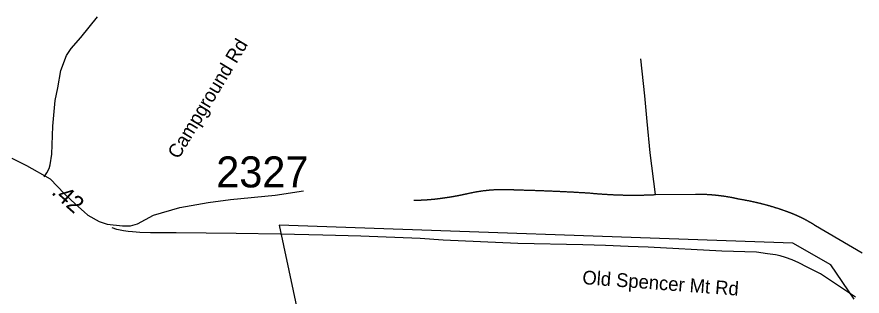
# Model space of a CAD drawing. Extents: x 1268485 to 1426702, y 514839 to 616766.
# Drawn here: x 1358151 to 1362176, y 574889 to 576218 of the extents above; entities that cross this region are included whole.
import ezdxf

# ---------------------------------------------------------------- set-up
doc = ezdxf.new("R2010")
doc.units = 0
for name, color, linetype in [('Old_Level_10', 7, 'Continuous'), ('Old_Level_17', 7, 'Continuous'), ('Old_Level_32', 7, 'Continuous'), ('Old_Level_35', 7, 'Continuous'), ('Old_Level_49', 7, 'Continuous'), ('Old_Level_8', 7, 'Continuous')]:
    doc.layers.add(name, color=color, linetype=linetype)

msp = doc.modelspace()

# ---------------------------------------------------------------- linework, layer by layer
at = {"layer": 'Old_Level_32'}
msp.add_lwpolyline([(1358127.829, 575545.485), (1358197.7, 575511.337), (1358309.11, 575447.034), (1358377.155, 575376.383), (1358430.053, 575326.657), (1358471.729, 575289.763), (1358489.034, 575273.627), (1358542.979, 575244.194), (1358580.74, 575231.429), (1358654.3, 575222.548), (1358691.673, 575222.548), (1358726.121, 575231.979), (1358802.491, 575274.257), (1358926.69, 575309.904), (1359061.261, 575335.007), (1359167.588, 575348.674), (1359380.322, 575370.003), (1359516.652, 575390.15)], dxfattribs=at)
at = {"layer": 'Old_Level_35'}
for p, q in [((1361192.734, 575372.045), (1361382.612, 575374.608)), ((1361953.375, 575224.613), (1362175.959, 575094.815))]:
    msp.add_line(p, q, dxfattribs=at)
for points in [[(1358280.79, 575457.142), (1358293.708, 575474.879), (1358305.498, 575495.897), (1358308.882, 575513.941), (1358317.596, 575564.692), (1358323.03, 575697.617), (1358333.385, 575820.699), (1358346.201, 575880.729), (1358360.247, 575962.955), (1358387.622, 576034.671), (1358409.767, 576067.941), (1358455.289, 576120.998), (1358535.157, 576218.398)], [(1361192.734, 575372.045), (1361166.795, 575570.433), (1361152.749, 575720.326), (1361141.676, 575842.794), (1361129.373, 575960.545), (1361122.401, 576018.882)], [(1360158.349, 575352.975), (1360159.989, 575353.18), (1360161.63, 575353.437), (1360163.27, 575353.642), (1360164.911, 575353.796), (1360166.551, 575354.052), (1360168.089, 575354.257), (1360169.729, 575354.513), (1360171.37, 575354.668), (1360173.01, 575354.923), (1360174.651, 575355.128), (1360176.291, 575355.385), (1360177.829, 575355.539), (1360179.469, 575355.795), (1360181.11, 575356), (1360182.75, 575356.256), (1360184.493, 575356.513), (1360186.133, 575356.666), (1360187.774, 575356.923), (1360189.414, 575357.179), (1360190.952, 575357.436), (1360192.593, 575357.692), (1360194.233, 575357.897), (1360195.873, 575358.102), (1360197.514, 575358.358), (1360199.154, 575358.614), (1360200.795, 575358.871), (1360202.333, 575359.127), (1360203.973, 575359.384), (1360205.613, 575359.64), (1360207.254, 575359.896), (1360208.894, 575360.101), (1360210.535, 575360.46), (1360212.175, 575360.665), (1360213.713, 575360.922), (1360215.353, 575361.178), (1360216.994, 575361.434), (1360218.634, 575361.742), (1360220.275, 575361.998), (1360221.71, 575362.254), (1360223.35, 575362.562), (1360224.991, 575362.818), (1360226.631, 575363.126), (1360228.272, 575363.382), (1360229.912, 575363.69), (1360231.45, 575363.946), (1360233.09, 575364.253), (1360234.731, 575364.51), (1360236.371, 575364.818), (1360238.012, 575365.074), (1360239.652, 575365.381), (1360241.292, 575365.689), (1360242.83, 575365.996), (1360244.471, 575366.253), (1360246.111, 575366.561), (1360247.752, 575366.868), (1360249.392, 575367.176), (1360251.032, 575367.483), (1360252.673, 575367.739), (1360254.108, 575368.047), (1360255.749, 575368.354), (1360257.389, 575368.714), (1360259.029, 575369.021), (1360260.67, 575369.329), (1360262.208, 575369.636), (1360263.848, 575369.995), (1360265.489, 575370.302), (1360267.129, 575370.61), (1360268.769, 575370.918), (1360270.205, 575371.225), (1360271.845, 575371.584), (1360273.486, 575371.943), (1360275.126, 575372.25), (1360276.766, 575372.558), (1360278.407, 575372.917), (1360280.047, 575373.276), (1360281.585, 575373.583), (1360283.226, 575373.942), (1360284.764, 575374.25), (1360286.404, 575374.608), (1360288.044, 575374.916), (1360289.582, 575375.326), (1360291.223, 575375.685), (1360292.863, 575375.993), (1360294.503, 575376.351), (1360296.041, 575376.711), (1360297.579, 575377.069), (1360299.22, 575377.428), (1360300.86, 575377.838), (1360302.501, 575378.146), (1360304.141, 575378.504), (1360305.576, 575378.864), (1360307.217, 575379.274), (1360308.857, 575379.632), (1360310.498, 575379.991), (1360312.138, 575380.35), (1360313.676, 575380.76), (1360315.214, 575381.119), (1360316.854, 575381.478), (1360318.495, 575381.888)], [(1360318.495, 575381.888), (1360320.545, 575382.247), (1360322.596, 575382.708), (1360324.749, 575383.067), (1360326.799, 575383.477), (1360328.85, 575383.887), (1360331.003, 575384.246), (1360332.951, 575384.605), (1360335.104, 575385.015), (1360337.154, 575385.374), (1360339.205, 575385.733), (1360341.358, 575386.143), (1360343.408, 575386.451), (1360345.459, 575386.809), (1360347.612, 575387.117), (1360349.765, 575387.424), (1360351.713, 575387.834), (1360353.866, 575388.142), (1360356.019, 575388.449), (1360357.967, 575388.757), (1360360.12, 575389.065), (1360362.273, 575389.372), (1360364.426, 575389.629), (1360366.374, 575389.936), (1360368.527, 575390.192), (1360370.578, 575390.5), (1360372.731, 575390.757), (1360374.781, 575391.013), (1360376.832, 575391.269), (1360378.985, 575391.525), (1360381.138, 575391.73), (1360383.291, 575391.987), (1360385.239, 575392.243), (1360387.392, 575392.5), (1360389.545, 575392.705), (1360391.596, 575392.961), (1360393.749, 575393.115), (1360395.799, 575393.371), (1360397.85, 575393.576), (1360400.003, 575393.73), (1360402.156, 575393.935), (1360404.206, 575394.14), (1360406.359, 575394.293), (1360408.512, 575394.448), (1360410.46, 575394.601), (1360412.613, 575394.806), (1360414.767, 575394.96), (1360416.92, 575395.114), (1360418.97, 575395.268), (1360421.123, 575395.37), (1360423.276, 575395.524), (1360425.224, 575395.626), (1360427.377, 575395.729), (1360429.53, 575395.883), (1360431.581, 575395.986), (1360433.734, 575396.088), (1360435.887, 575396.191), (1360438.04, 575396.241), (1360440.09, 575396.396), (1360442.244, 575396.446), (1360444.397, 575396.498), (1360446.345, 575396.549), (1360448.498, 575396.601), (1360450.651, 575396.703), (1360452.701, 575396.754), (1360454.854, 575396.806), (1360457.007, 575396.806), (1360459.16, 575396.857), (1360461.211, 575396.857), (1360463.364, 575396.857), (1360465.517, 575396.959), (1360467.465, 575396.959), (1360469.618, 575396.959), (1360471.771, 575396.959), (1360473.924, 575396.959), (1360475.975, 575396.959), (1360478.128, 575396.857), (1360480.281, 575396.857), (1360482.331, 575396.806), (1360484.484, 575396.806), (1360486.637, 575396.754), (1360488.79, 575396.703), (1360490.738, 575396.601), (1360492.891, 575396.601), (1360495.044, 575396.498), (1360497.095, 575396.446), (1360499.248, 575396.396), (1360501.401, 575396.293), (1360503.452, 575396.191), (1360505.605, 575396.139), (1360507.758, 575395.986), (1360509.911, 575395.934), (1360511.859, 575395.831), (1360514.012, 575395.678), (1360516.165, 575395.575), (1360518.215, 575395.421), (1360520.368, 575395.319), (1360522.521, 575395.114), (1360524.674, 575395.011), (1360526.725, 575394.858)], [(1360526.725, 575394.858), (1360530.211, 575394.755), (1360533.902, 575394.704), (1360537.49, 575394.601), (1360540.976, 575394.498), (1360544.667, 575394.448), (1360548.255, 575394.293), (1360551.844, 575394.243), (1360555.33, 575394.14), (1360559.021, 575394.088), (1360562.609, 575393.935), (1360566.3, 575393.883), (1360569.786, 575393.73), (1360573.374, 575393.678), (1360576.963, 575393.576), (1360580.654, 575393.422), (1360584.14, 575393.371), (1360587.728, 575393.268), (1360591.419, 575393.115), (1360594.905, 575393.063), (1360598.493, 575392.961), (1360602.082, 575392.807), (1360605.773, 575392.705), (1360609.258, 575392.55), (1360612.847, 575392.5), (1360616.538, 575392.397), (1360620.126, 575392.243), (1360623.612, 575392.14), (1360627.2, 575391.987), (1360630.891, 575391.884), (1360634.377, 575391.73), (1360637.966, 575391.628), (1360641.657, 575391.525), (1360645.245, 575391.372), (1360648.731, 575391.269), (1360652.422, 575391.115), (1360656.01, 575390.962), (1360659.599, 575390.808), (1360663.085, 575390.705), (1360666.776, 575390.552), (1360670.364, 575390.449), (1360673.85, 575390.244), (1360677.541, 575390.142), (1360681.129, 575389.987), (1360684.718, 575389.834), (1360688.203, 575389.68), (1360691.894, 575389.577), (1360695.483, 575389.372), (1360698.969, 575389.27), (1360702.66, 575389.065), (1360706.248, 575388.962), (1360709.836, 575388.757), (1360713.425, 575388.604), (1360717.013, 575388.449), (1360720.602, 575388.296), (1360724.088, 575388.142), (1360727.779, 575387.937), (1360731.367, 575387.834), (1360734.955, 575387.629), (1360738.544, 575387.424), (1360742.132, 575387.322), (1360745.721, 575387.117), (1360749.206, 575386.963), (1360752.897, 575386.758), (1360756.486, 575386.553), (1360760.074, 575386.451), (1360763.663, 575386.246), (1360767.251, 575386.041), (1360770.839, 575385.886), (1360774.325, 575385.681), (1360778.016, 575385.476), (1360781.605, 575385.323), (1360785.296, 575385.118), (1360788.782, 575384.964), (1360792.37, 575384.759), (1360795.958, 575384.553), (1360799.547, 575384.4), (1360803.135, 575384.143), (1360806.724, 575383.938), (1360810.209, 575383.733), (1360813.9, 575383.58), (1360817.489, 575383.375), (1360821.077, 575383.118), (1360824.666, 575382.913), (1360828.254, 575382.76), (1360831.842, 575382.555), (1360835.328, 575382.298), (1360839.019, 575382.145), (1360842.608, 575381.888), (1360846.094, 575381.683), (1360849.785, 575381.478), (1360853.373, 575381.273), (1360856.859, 575381.068), (1360860.55, 575380.812), (1360864.138, 575380.555), (1360867.727, 575380.35), (1360871.212, 575380.145), (1360874.903, 575379.94), (1360878.492, 575379.684), (1360881.978, 575379.427)], [(1360881.978, 575379.427), (1360885.156, 575379.171), (1360888.232, 575378.864), (1360891.41, 575378.556), (1360894.486, 575378.249), (1360897.664, 575377.992), (1360900.843, 575377.684), (1360904.021, 575377.428), (1360907.097, 575377.172), (1360910.275, 575376.916), (1360913.351, 575376.608), (1360916.529, 575376.351), (1360919.605, 575376.146), (1360922.783, 575375.89), (1360925.859, 575375.634), (1360929.037, 575375.429), (1360932.113, 575375.173), (1360935.291, 575374.916), (1360938.367, 575374.763), (1360941.545, 575374.506), (1360944.621, 575374.301), (1360947.902, 575374.045), (1360950.978, 575373.891), (1360954.156, 575373.686), (1360957.232, 575373.481), (1360960.41, 575373.327), (1360963.486, 575373.122), (1360966.664, 575372.917), (1360969.74, 575372.763), (1360972.918, 575372.558), (1360975.994, 575372.455), (1360979.275, 575372.25), (1360982.351, 575372.045), (1360985.529, 575371.943), (1360988.605, 575371.789), (1360991.783, 575371.635), (1360994.859, 575371.482), (1360998.037, 575371.379), (1361001.113, 575371.225), (1361004.291, 575371.123), (1361007.47, 575371.02), (1361010.648, 575370.867), (1361013.724, 575370.764), (1361016.902, 575370.61), (1361019.978, 575370.559), (1361023.156, 575370.457), (1361026.232, 575370.354), (1361029.41, 575370.251), (1361032.588, 575370.2), (1361035.767, 575370.149), (1361038.843, 575370.046), (1361042.021, 575369.944), (1361045.097, 575369.892), (1361048.275, 575369.79), (1361051.351, 575369.739), (1361054.632, 575369.739), (1361057.707, 575369.687), (1361060.886, 575369.636), (1361063.961, 575369.636), (1361067.14, 575369.585), (1361070.216, 575369.585), (1361073.394, 575369.482), (1361076.675, 575369.482), (1361079.75, 575369.482), (1361082.826, 575369.482), (1361086.005, 575369.482), (1361089.08, 575369.482), (1361092.259, 575369.482), (1361095.334, 575369.482), (1361098.615, 575369.482), (1361101.794, 575369.482), (1361104.869, 575369.585), (1361108.048, 575369.585), (1361111.123, 575369.636), (1361114.302, 575369.636), (1361117.378, 575369.687), (1361120.658, 575369.739), (1361123.734, 575369.739), (1361126.912, 575369.79), (1361129.988, 575369.892), (1361133.167, 575369.944), (1361136.242, 575369.995), (1361139.421, 575370.149), (1361142.599, 575370.2), (1361145.777, 575370.251), (1361148.853, 575370.354), (1361152.031, 575370.457), (1361155.107, 575370.559), (1361158.285, 575370.61), (1361161.361, 575370.764), (1361164.539, 575370.867), (1361167.718, 575371.02), (1361170.896, 575371.123), (1361173.972, 575371.225), (1361177.15, 575371.379), (1361180.226, 575371.482), (1361183.404, 575371.635), (1361186.48, 575371.738), (1361189.658, 575371.943), (1361192.734, 575372.045)], [(1361382.612, 575374.608), (1361384.765, 575374.711), (1361386.918, 575374.711), (1361388.969, 575374.711), (1361391.122, 575374.608), (1361393.275, 575374.608), (1361395.326, 575374.608), (1361397.479, 575374.608), (1361399.632, 575374.558), (1361401.785, 575374.558), (1361403.835, 575374.506), (1361405.886, 575374.455), (1361408.039, 575374.455), (1361410.089, 575374.353), (1361412.242, 575374.301), (1361414.395, 575374.25), (1361416.548, 575374.198), (1361418.599, 575374.147), (1361420.752, 575373.993), (1361422.905, 575373.942), (1361424.956, 575373.891), (1361427.109, 575373.737), (1361429.262, 575373.686), (1361431.415, 575373.583), (1361433.465, 575373.43), (1361435.618, 575373.327), (1361437.771, 575373.173), (1361439.924, 575373.071), (1361441.975, 575372.917), (1361444.128, 575372.815), (1361446.281, 575372.712), (1361448.332, 575372.558), (1361450.382, 575372.353), (1361452.535, 575372.25), (1361454.586, 575372.045), (1361456.739, 575371.943), (1361458.892, 575371.738), (1361461.045, 575371.584), (1361463.095, 575371.43), (1361465.248, 575371.225), (1361467.401, 575371.072), (1361469.452, 575370.815), (1361471.605, 575370.61), (1361473.655, 575370.457), (1361475.706, 575370.251), (1361477.859, 575369.995), (1361480.012, 575369.79), (1361482.165, 575369.585), (1361484.216, 575369.38), (1361486.369, 575369.124), (1361488.522, 575368.867), (1361490.47, 575368.611), (1361492.623, 575368.354), (1361494.776, 575368.149), (1361496.826, 575367.893), (1361498.979, 575367.637), (1361501.132, 575367.329), (1361503.286, 575367.073), (1361505.234, 575366.816), (1361507.387, 575366.509), (1361509.54, 575366.201), (1361511.59, 575365.945), (1361513.743, 575365.638), (1361515.794, 575365.33), (1361517.844, 575365.023), (1361519.997, 575364.663), (1361522.15, 575364.356), (1361524.201, 575364.048), (1361526.251, 575363.741), (1361528.404, 575363.382), (1361530.455, 575363.075), (1361532.608, 575362.665), (1361534.658, 575362.357), (1361536.709, 575361.998), (1361538.862, 575361.639), (1361540.913, 575361.332), (1361542.963, 575360.922), (1361545.116, 575360.562), (1361547.269, 575360.204), (1361549.217, 575359.794), (1361551.37, 575359.384), (1361553.523, 575359.024), (1361555.471, 575358.614), (1361557.624, 575358.204), (1361559.777, 575357.794), (1361561.725, 575357.384), (1361563.878, 575356.923), (1361566.031, 575356.564), (1361567.979, 575356.103), (1361570.133, 575355.693), (1361572.08, 575355.231), (1361574.234, 575354.821), (1361576.387, 575354.36), (1361578.335, 575353.95), (1361580.488, 575353.437), (1361582.538, 575352.975), (1361584.589, 575352.514), (1361586.639, 575352.053), (1361588.792, 575351.54), (1361590.74, 575351.079)], [(1360040.957, 575345.338), (1360042.289, 575345.338), (1360043.417, 575345.338), (1360044.648, 575345.389), (1360045.775, 575345.389), (1360047.006, 575345.389), (1360048.133, 575345.389), (1360049.364, 575345.44), (1360050.492, 575345.44), (1360051.722, 575345.44), (1360052.85, 575345.44), (1360054.08, 575345.491), (1360055.208, 575345.491), (1360056.541, 575345.543), (1360057.668, 575345.543), (1360058.899, 575345.645), (1360060.026, 575345.645), (1360061.257, 575345.645), (1360062.385, 575345.696), (1360063.615, 575345.748), (1360064.743, 575345.748), (1360065.973, 575345.799), (1360067.101, 575345.799), (1360068.331, 575345.85), (1360069.459, 575345.953), (1360070.792, 575345.953), (1360071.919, 575346.004), (1360073.15, 575346.055), (1360074.278, 575346.055), (1360075.508, 575346.106), (1360076.636, 575346.209), (1360077.866, 575346.26), (1360078.994, 575346.311), (1360080.224, 575346.311), (1360081.352, 575346.363), (1360082.582, 575346.414), (1360083.71, 575346.516), (1360085.043, 575346.568), (1360086.171, 575346.619), (1360087.401, 575346.671), (1360088.529, 575346.773), (1360089.759, 575346.824), (1360090.887, 575346.876), (1360092.117, 575346.926), (1360093.245, 575346.978), (1360094.475, 575347.131), (1360095.603, 575347.183), (1360096.833, 575347.234), (1360097.961, 575347.337), (1360099.294, 575347.388), (1360100.422, 575347.491), (1360101.652, 575347.542), (1360102.78, 575347.644), (1360104.01, 575347.696), (1360105.138, 575347.798), (1360106.368, 575347.901), (1360107.496, 575347.952), (1360108.726, 575348.054), (1360109.854, 575348.106), (1360111.084, 575348.259), (1360112.212, 575348.311), (1360113.545, 575348.413), (1360114.673, 575348.516), (1360115.801, 575348.619), (1360117.031, 575348.669), (1360118.159, 575348.824), (1360119.389, 575348.926), (1360120.517, 575348.977), (1360121.747, 575349.131), (1360122.875, 575349.182), (1360124.105, 575349.336), (1360125.233, 575349.439), (1360126.463, 575349.541), (1360127.591, 575349.644), (1360128.924, 575349.746), (1360130.052, 575349.9), (1360131.282, 575350.002), (1360132.41, 575350.105), (1360133.64, 575350.259), (1360134.768, 575350.31), (1360135.896, 575350.464), (1360137.126, 575350.566), (1360138.254, 575350.669), (1360139.484, 575350.822), (1360140.612, 575350.925), (1360141.842, 575351.079), (1360142.97, 575351.182), (1360144.2, 575351.335), (1360145.328, 575351.489), (1360146.661, 575351.643), (1360147.789, 575351.745), (1360148.917, 575351.899), (1360150.147, 575352.002), (1360151.275, 575352.104), (1360152.505, 575352.309), (1360153.633, 575352.463), (1360154.863, 575352.565), (1360155.991, 575352.77), (1360157.119, 575352.873), (1360158.349, 575352.975)], [(1361590.74, 575351.079), (1361593.098, 575350.669), (1361595.456, 575350.31), (1361597.917, 575349.951), (1361600.275, 575349.541), (1361602.633, 575349.131), (1361604.991, 575348.772), (1361607.349, 575348.311), (1361609.708, 575347.901), (1361612.168, 575347.491), (1361614.526, 575347.081), (1361616.884, 575346.619), (1361619.14, 575346.209), (1361621.498, 575345.748), (1361623.856, 575345.338), (1361626.214, 575344.876), (1361628.675, 575344.415), (1361631.033, 575343.953), (1361633.391, 575343.492), (1361635.647, 575343.082), (1361638.005, 575342.569), (1361640.363, 575342.057), (1361642.721, 575341.647), (1361645.079, 575341.134), (1361647.335, 575340.621), (1361649.795, 575340.109), (1361652.153, 575339.647), (1361654.511, 575339.134), (1361656.767, 575338.622), (1361659.125, 575338.109), (1361661.483, 575337.648), (1361663.841, 575337.084), (1361666.097, 575336.571), (1361668.455, 575336.059), (1361670.916, 575335.495), (1361673.171, 575334.931), (1361675.529, 575334.418), (1361677.887, 575333.855), (1361680.245, 575333.29), (1361682.501, 575332.727), (1361684.859, 575332.163), (1361687.115, 575331.65), (1361689.473, 575331.087), (1361691.831, 575330.522), (1361694.086, 575329.856), (1361696.547, 575329.292), (1361698.905, 575328.728), (1361701.161, 575328.113), (1361703.519, 575327.549), (1361705.774, 575326.934), (1361708.133, 575326.319), (1361710.388, 575325.704), (1361712.746, 575325.088), (1361715.104, 575324.422), (1361717.36, 575323.807), (1361719.718, 575323.192), (1361721.974, 575322.577), (1361724.332, 575321.962), (1361726.587, 575321.295), (1361729.048, 575320.629), (1361731.201, 575320.014), (1361733.456, 575319.296), (1361735.917, 575318.681), (1361738.173, 575318.014), (1361740.531, 575317.296), (1361742.786, 575316.63), (1361745.144, 575316.015), (1361747.4, 575315.298), (1361749.656, 575314.631), (1361752.014, 575313.862), (1361754.269, 575313.195), (1361756.525, 575312.478), (1361758.883, 575311.812), (1361761.139, 575311.042), (1361763.394, 575310.376), (1361765.752, 575309.607), (1361768.008, 575308.941), (1361770.263, 575308.172), (1361772.621, 575307.454), (1361774.877, 575306.685), (1361777.133, 575305.916), (1361779.388, 575305.25), (1361781.644, 575304.43), (1361784.002, 575303.712), (1361786.257, 575302.943), (1361788.513, 575302.174), (1361790.769, 575301.457), (1361793.024, 575300.636), (1361795.382, 575299.867), (1361797.638, 575299.047), (1361799.893, 575298.329), (1361802.149, 575297.509), (1361804.405, 575296.689), (1361806.66, 575295.868), (1361808.916, 575295.048), (1361811.171, 575294.228), (1361813.324, 575293.459), (1361815.58, 575292.639), (1361817.835, 575291.819), (1361820.091, 575290.999)], [(1361820.091, 575290.999), (1361821.629, 575290.486), (1361822.962, 575290.024), (1361824.397, 575289.461), (1361825.832, 575288.948), (1361827.268, 575288.436), (1361828.601, 575287.871), (1361830.139, 575287.359), (1361831.471, 575286.898), (1361832.907, 575286.334), (1361834.24, 575285.77), (1361835.777, 575285.257), (1361837.11, 575284.693), (1361838.546, 575284.13), (1361839.879, 575283.617), (1361841.416, 575283.053), (1361842.749, 575282.489), (1361844.082, 575281.925), (1361845.517, 575281.361), (1361846.85, 575280.797), (1361848.388, 575280.234), (1361849.721, 575279.618), (1361851.156, 575279.054), (1361852.489, 575278.491), (1361853.925, 575277.926), (1361855.257, 575277.311), (1361856.59, 575276.748), (1361858.026, 575276.133), (1361859.358, 575275.568), (1361860.794, 575274.953), (1361862.127, 575274.338), (1361863.665, 575273.774), (1361864.997, 575273.108), (1361866.33, 575272.493), (1361867.766, 575271.877), (1361869.098, 575271.262), (1361870.329, 575270.647), (1361871.764, 575269.981), (1361873.097, 575269.366), (1361874.532, 575268.751), (1361875.865, 575268.084), (1361877.301, 575267.418), (1361878.633, 575266.803), (1361879.966, 575266.188), (1361881.402, 575265.521), (1361882.734, 575264.855), (1361883.965, 575264.188), (1361885.4, 575263.522), (1361886.733, 575262.855), (1361888.168, 575262.189), (1361889.501, 575261.522), (1361890.731, 575260.856), (1361892.167, 575260.189), (1361893.5, 575259.523), (1361894.832, 575258.806), (1361896.165, 575258.139), (1361897.498, 575257.421), (1361898.831, 575256.755), (1361900.266, 575255.986), (1361901.497, 575255.32), (1361902.83, 575254.602), (1361904.265, 575253.935), (1361905.495, 575253.167), (1361906.828, 575252.5), (1361908.161, 575251.731), (1361909.494, 575251.065), (1361910.724, 575250.296), (1361912.159, 575249.629), (1361913.492, 575248.861), (1361914.723, 575248.143), (1361916.158, 575247.374), (1361917.388, 575246.605), (1361918.721, 575245.938), (1361919.951, 575245.17), (1361921.387, 575244.452), (1361922.617, 575243.683), (1361923.847, 575242.862), (1361925.283, 575242.145), (1361926.513, 575241.376), (1361927.846, 575240.607), (1361929.076, 575239.889), (1361930.409, 575239.069), (1361931.742, 575238.3), (1361932.972, 575237.48), (1361934.202, 575236.763), (1361935.638, 575235.942), (1361936.868, 575235.173), (1361938.098, 575234.353), (1361939.329, 575233.584), (1361940.764, 575232.764), (1361941.994, 575231.995), (1361943.225, 575231.175), (1361944.455, 575230.354), (1361945.788, 575229.586), (1361947.018, 575228.766), (1361948.351, 575227.945), (1361949.581, 575227.125), (1361950.914, 575226.305), (1361952.145, 575225.433), (1361953.375, 575224.613)], [(1359608.297, 575178.066), (1359407.038, 575183.244), (1359194.912, 575186.166), (1358909.889, 575189.139), (1358787.986, 575190.267), (1358737.235, 575191.446), (1358701.966, 575194.522), (1358681.051, 575196.213), (1358658.7, 575198.879), (1358626.61, 575205.235), (1358604.772, 575213.694)], [(1362145.099, 574883.868), (1361978.289, 574995.006), (1361914.21, 575026.43), (1361875.147, 575046.884), (1361842.749, 575060.93), (1361811.581, 575072.823), (1361786.155, 575079.641), (1361763.087, 575085.177), (1361725.972, 575090.304), (1361673.581, 575097.122), (1361508.002, 575103.069), (1361156.645, 575122.087), (1361062.218, 575125.522), (1360954.156, 575129.315), (1360845.991, 575133.109), (1360537.285, 575138.44), (1360180.7, 575155.51), (1360072.022, 575162.226), (1359788.743, 575173.401), (1359608.297, 575178.066)]]:
    msp.add_lwpolyline(points, dxfattribs=at)
at = {"layer": 'Old_Level_49'}
msp.add_lwpolyline([(1362138.333, 574873.871), (1362026.742, 575037.074), (1361846.481, 575140.14), (1359400.073, 575226.028), (1359554.583, 574504.567), (1358189.745, 573748.75), (1357932.228, 573568.386)], dxfattribs=at)

# ---------------------------------------------------------------- texts
at = {"layer": 'Old_Level_10'}
for s, rotation, p in [('Campground Rd', 58.833497, (1358920.571, 575537.377)), ('Old Spencer Mt Rd', 355.737231, (1360842.111, 574945.936))]:
    msp.add_text(s, height=65.61666, rotation=rotation, dxfattribs=at).set_placement(p)
at = {"layer": 'Old_Level_17'}
msp.add_text('.42', height=82.0208, rotation=318.483344, dxfattribs=at).set_placement((1358311.549, 575378.326))
at = {"layer": 'Old_Level_8'}
msp.add_text('2327', height=147.6375, dxfattribs=at).set_placement((1359100.491, 575406.227))

doc.saveas('drawing.dxf')
